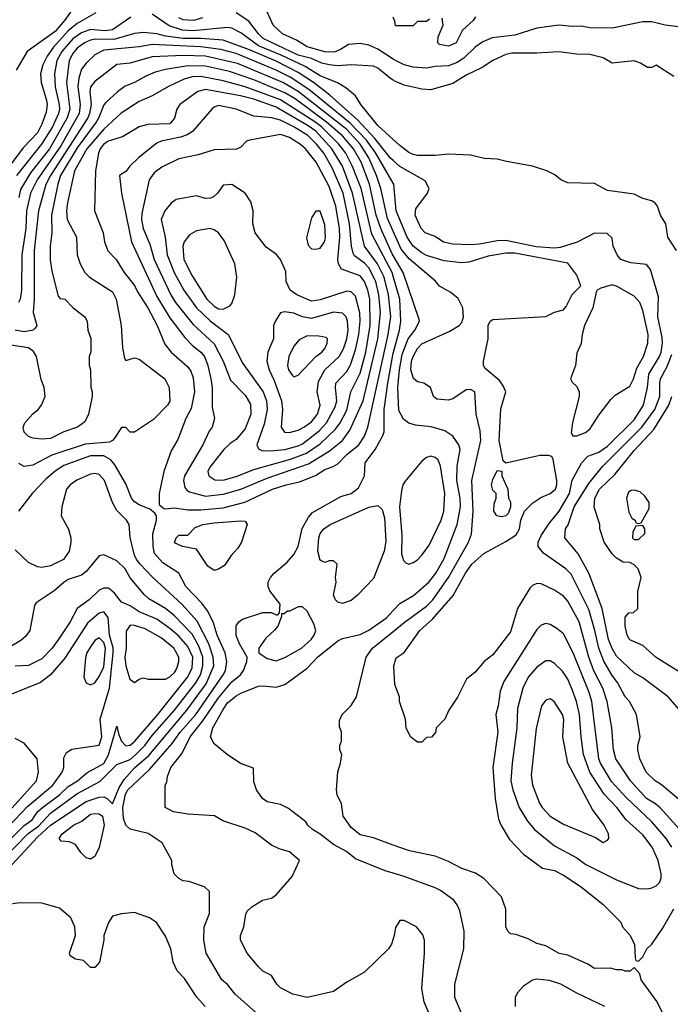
# Model space of a CAD drawing. Header units: inches. Extents: x 1793389 to 1900389, y 320802 to 470796.
# Tile 698 of 752: x 1878310 to 1881254, y 443959 to 448414. Entities that reach past the tile are written whole.
import ezdxf

# ---------------------------------------------------------------- set-up
doc = ezdxf.new("R2010")
doc.units = ezdxf.units.IN
doc.header["$MEASUREMENT"] = 0
doc.layers.add('B8474', color=7, linetype='Continuous')
doc.layers.add('B8484', color=7, linetype='Continuous')

msp = doc.modelspace()

# ---------------------------------------------------------------- linework, layer by layer
at = {"layer": 'B8474', "color": 2}
for points, elevation in [([(1878561.7, 448478.3), (1878513.4, 448410), (1878470, 448360.5), (1878344, 448270), (1878293.7, 448186.3)], 254), ([(1878654.4, 448445.6), (1878570, 448397.4), (1878530, 448364), (1878462.6, 448290), (1878434.6, 448250), (1878414.9, 448210), (1878404.4, 448170), (1878406.4, 448130), (1878432, 448050), (1878434, 448030), (1878430, 447995.3), (1878410, 447941.2), (1878390, 447902), (1878325.1, 447834.9), (1878270, 447760.7)], 258), ([(1878813.5, 448426.5), (1878730, 448368.5), (1878695.6, 448364.4), (1878630, 448369.8), (1878590, 448354.8), (1878550, 448328.4), (1878500.3, 448270), (1878477.8, 448230), (1878467.4, 448170), (1878470.3, 448110), (1878489.1, 448030), (1878490.2, 448010), (1878485.3, 447990), (1878458, 447930), (1878409.4, 447850.6), (1878294.9, 447710)], 262), ([(1880000, 447872.4), (1879930, 447936), (1879854, 448030), (1879829.3, 448069.3), (1879785.6, 448105.6), (1879748.3, 448128.3), (1879670, 448161.1), (1879602.2, 448202.2), (1879493.6, 448253.6), (1879390, 448296.8), (1879310, 448355.1), (1879270, 448375.6), (1879250, 448379.6), (1879095.4, 448364.6), (1879047.3, 448367.3), (1878986.8, 448386.8), (1878910, 448439.5)], 262), ([(1879136.7, 448423.3), (1879098, 448410), (1879050, 448414.3), (1879030, 448423)], 258), ([(1880000, 448140.9), (1879987.9, 448147.9), (1879930, 448195.1), (1879910, 448203.7), (1879810, 448209.5), (1879750, 448205.1), (1879710, 448209.7), (1879677.6, 448217.6), (1879630, 448238.5), (1879570, 448254.5), (1879412, 448330), (1879389.7, 448350), (1879347.3, 448407.3), (1879290, 448445.6)], 258), ([(1880000, 448236), (1879930, 448280.5), (1879890, 448298.4), (1879850, 448307), (1879798.3, 448301.7), (1879761.2, 448278.8), (1879732.8, 448267.3), (1879690, 448268.3), (1879610, 448291.5), (1879561.7, 448321.7), (1879499, 448350), (1879457.2, 448390), (1879429.5, 448449.5)], 254), ([(1880000, 447777.1), (1879988, 447788), (1879917.5, 447877.4), (1879839.6, 447959.5), (1879712.7, 448072.7), (1879639.7, 448130), (1879570, 448176.1), (1879470, 448226.8), (1879350, 448278.4), (1879230, 448321.5), (1879130, 448328.9), (1879050, 448329), (1878970, 448339.8), (1878930, 448351.1), (1878870, 448356.3), (1878830, 448351.5), (1878735.3, 448324.7), (1878653.6, 448326.4), (1878630, 448321.7), (1878603, 448310), (1878570, 448285.6), (1878550, 448262), (1878533.4, 448230), (1878521.5, 448130), (1878536.1, 448010), (1878524.4, 447970), (1878444.4, 447830), (1878359.1, 447720.9), (1878314, 447646), (1878305.5, 447610)], 266), ([(1880000, 447675), (1879922, 447810), (1879879.3, 447870), (1879805.5, 447945.5), (1879618.8, 448098.8), (1879533.9, 448153.9), (1879470, 448185.6), (1879290, 448261.4), (1879219.6, 448279.6), (1879130, 448291.7), (1878910, 448302.3), (1878850, 448291.1), (1878690, 448276.9), (1878650, 448256), (1878610, 448218), (1878589, 448191), (1878577.4, 448150), (1878572.8, 448110), (1878583.2, 448030), (1878578.5, 447990), (1878495.9, 447844.1), (1878389, 447690), (1878359.6, 447630), (1878341.3, 447550), (1878337.3, 447470), (1878320.3, 447350), (1878318.3, 447190), (1878312, 447150), (1878305.3, 447134.7)], 270), ([(1880000, 447457.2), (1879974.5, 447514.5), (1879943.5, 447650), (1879923.9, 447710), (1879890, 447789.6), (1879851.1, 447851.1), (1879790, 447917.6), (1879570, 448089.8), (1879500.7, 448130), (1879295.5, 448215.6), (1879150, 448248.7), (1879050, 448251.9), (1878910, 448246.6), (1878810, 448218.4), (1878750, 448212.3), (1878650, 448135.1), (1878630.6, 448110), (1878627.2, 448090), (1878632.8, 448030), (1878626.5, 447990), (1878617.8, 447970), (1878449.1, 447710), (1878428.5, 447668.5), (1878395.3, 447550), (1878374.9, 447370), (1878375.3, 447150), (1878370.4, 447090), (1878386.8, 447030), (1878380.7, 447019.3), (1878370.4, 447009.6), (1878330, 447001.3), (1878290, 447009.7)], 274), ([(1880000, 447347.9), (1879995.5, 447355.6), (1879943.5, 447470), (1879923.1, 447530), (1879892, 447670), (1879854.2, 447770), (1879820.4, 447830), (1879770, 447888.4), (1879698, 447950), (1879555.8, 448055.8), (1879510, 448083.5), (1879370, 448142), (1879259.6, 448179.6), (1879150, 448203.9), (1879070, 448206), (1878970.3, 448189.7), (1878923.4, 448176.6), (1878880.6, 448159.4), (1878830, 448129.6), (1878787.1, 448112.9), (1878752.1, 448087.9), (1878699.9, 448040.1), (1878690, 448029.2), (1878668.3, 447971.7), (1878655.6, 447950), (1878570, 447834.3), (1878494.9, 447710), (1878482.3, 447670), (1878453.4, 447530), (1878455.8, 447450), (1878448.5, 447390), (1878448.5, 447328.5), (1878455.9, 447275.9), (1878483.6, 447163.6), (1878492.7, 447152.7), (1878514, 447150), (1878552, 447110), (1878604.7, 447070), (1878616, 447050), (1878618, 447010), (1878631.1, 446971.1), (1878631.1, 446911.1), (1878624.7, 446890), (1878624.7, 446850), (1878631, 446830), (1878631.6, 446751.6), (1878638, 446730), (1878638, 446710), (1878622, 446630), (1878605.4, 446594.6), (1878572, 446570), (1878510.4, 446549.6), (1878450, 446519.3), (1878410, 446516), (1878370, 446521.2), (1878350, 446529), (1878330, 446548.7), (1878325.2, 446570), (1878334, 446590), (1878370, 446631), (1878394, 446650), (1878409.4, 446670.6), (1878425.2, 446710), (1878421.2, 446750), (1878406.8, 446786.8), (1878386, 446890), (1878373.1, 446913.1), (1878350, 446929.3), (1878270, 446942)], 278), ([(1880000, 447253.7), (1879995.3, 447270), (1879903.3, 447443.3), (1879854.2, 447650), (1879815.6, 447750), (1879785.1, 447810), (1879753, 447853), (1879675.6, 447930), (1879650, 447949.8), (1879490, 448051.9), (1879330, 448110.9), (1879230, 448138.5), (1879130, 448157.3), (1879090, 448155.4), (1879054.1, 448145.9), (1878985.8, 448114.1), (1878910, 448069.2), (1878850, 448043.7), (1878768.8, 447991.2), (1878690, 447918.7), (1878613.1, 447830), (1878557.6, 447730), (1878526, 447586), (1878521.6, 447550), (1878525.5, 447510), (1878566.8, 447430), (1878570.7, 447350), (1878584, 447310), (1878604, 447270), (1878626, 447250), (1878730, 447182.8), (1878746.4, 447150), (1878768.7, 447030), (1878774.8, 446930), (1878783.5, 446883.5), (1878790, 446872), (1878830, 446884.7), (1878850, 446878), (1878966, 446790), (1878986.8, 446750), (1878990, 446688), (1878978, 446670), (1878915.2, 446604.8), (1878830, 446548), (1878810, 446548.7), (1878790, 446568.7), (1878770, 446568.7), (1878739.5, 446520.5), (1878730.3, 446509.7), (1878716.5, 446503.5), (1878605.8, 446494.2), (1878455.9, 446444.1), (1878370, 446398), (1878330, 446392.7), (1878305.6, 446405.6)], 282), ([(1880000, 444256), (1879992, 444232), (1879978, 444210), (1879870, 444105.2), (1879790, 444059), (1879730, 444017.2), (1879610, 443989.3), (1879545.6, 444005.6), (1879490, 444034), (1879474, 444050), (1879449.1, 444089.1), (1879410, 444108.7), (1879390, 444128.7), (1879339, 444190), (1879309.4, 444249.4), (1879309.2, 444270), (1879324, 444310), (1879332.5, 444367.5), (1879339.3, 444380.7), (1879360.2, 444399.8), (1879408, 444430), (1879450, 444438.8), (1879470, 444454.8), (1879542, 444538), (1879575.3, 444610), (1879530, 444649), (1879483.2, 444663.2), (1879450, 444679), (1879374.8, 444734.8), (1879330, 444756), (1879229.6, 444789.6), (1879191.7, 444811.7), (1879070, 444819.3), (1879006, 444830), (1878968, 444850), (1878968, 444950), (1878976.4, 444963.6), (1878978, 444990), (1878993.2, 445030), (1879044.9, 445095.1), (1879081.6, 445170), (1879138.5, 445241.5), (1879210, 445345.3), (1879270, 445418.4), (1879309.4, 445450), (1879322, 445470), (1879337.2, 445510), (1879339, 445530), (1879305.2, 445590), (1879290, 445628), (1879290, 445672), (1879302, 445690), (1879318.6, 445701.4), (1879410, 445731.3), (1879450, 445732), (1879470, 445722), (1879478, 445722), (1879486, 445730), (1879488, 445770), (1879442, 445830), (1879434, 445850), (1879434, 445870), (1879445.2, 445890), (1879461.2, 445910), (1879520.1, 445959.9), (1879550, 445994.8), (1879570, 446031.3), (1879587.8, 446112.2), (1879615.9, 446164.1), (1879635.1, 446184.9), (1879762.5, 446257.5), (1879810, 446270.7), (1879843.3, 446296.7), (1879869.4, 446350), (1879872.3, 446410), (1879917.6, 446470), (1879952, 446530), (1879958.4, 446550), (1879959.7, 446650), (1879975, 446770), (1880000, 446905.6)], 282), ([(1879430, 443877.2), (1879285.4, 444005.4), (1879250, 444049), (1879224, 444070), (1879153.2, 444190), (1879142.7, 444250), (1879144, 444310), (1879169, 444370), (1879168, 444470), (1879146, 444490), (1879074.6, 444514.6), (1879050, 444518), (1879030, 444528), (1879009.3, 444549.3), (1878998, 444590), (1878998, 444610), (1878954, 444690), (1878891.9, 444731.9), (1878810, 444752.3), (1878790, 444769.3), (1878779.8, 444799.8), (1878776.8, 444850), (1878788, 444910), (1878799.1, 444930), (1878898, 445022), (1879000.3, 445139.7), (1879035.4, 445190), (1879107.1, 445270), (1879231.1, 445450), (1879241.1, 445470), (1879247.1, 445510), (1879239.7, 445550), (1879203.5, 445630), (1879185.6, 445690), (1879159.7, 445739.7), (1879134, 445774), (1879062, 445850), (1879029.6, 445909.6), (1878957.1, 445957.1), (1878919.7, 445999.7), (1878913.6, 446030), (1878911.8, 446088.2), (1878929.2, 446150), (1878929, 446169), (1878922, 446182), (1878899.3, 446199.3), (1878850, 446219.3), (1878830, 446233.2), (1878816, 446250), (1878790, 446314), (1878740.8, 446400.8), (1878722.8, 446422.8), (1878690, 446440.5), (1878630, 446440.5), (1878510, 446397.6), (1878470, 446372), (1878430, 446337), (1878366.8, 446270), (1878304.7, 446190)], 286), ([(1878256.9, 444570), (1878390, 444714.9), (1878450, 444770.3), (1878610, 444877.4), (1878670, 444897.1), (1878690, 444898), (1878706, 444890), (1878730, 444866), (1878760, 444940), (1878782.9, 444977.1), (1878830, 445028.7), (1878894.8, 445085.2), (1879066.9, 445290), (1879153.5, 445410), (1879188.4, 445490), (1879185.7, 445530), (1879166, 445590), (1879113, 445693), (1879042.9, 445770), (1878912.3, 445890), (1878854.5, 445950), (1878840.7, 445970), (1878829.6, 445990), (1878809.3, 446070.7), (1878805.2, 446130), (1878792.7, 446150), (1878750, 446193.2), (1878729.8, 446229.8), (1878693.6, 446330), (1878670, 446356), (1878650, 446360.9), (1878630, 446358), (1878568.6, 446331.4), (1878538.8, 446310), (1878522, 446290), (1878500.7, 446210), (1878497.3, 446170), (1878530.9, 446109.1), (1878540.7, 446070), (1878540.7, 446050), (1878534, 446010), (1878508.5, 445971.5), (1878450, 445943.6), (1878410, 445936.2), (1878390, 445938.4), (1878350, 445958.4), (1878290, 446016.2)], 290), ([(1878230, 444611.8), (1878348.5, 444731.5), (1878394.8, 444765.2), (1878450, 444823.6), (1878568.9, 444911.1), (1878673.1, 444966.9), (1878750, 445044), (1878810, 445067.6), (1878835.8, 445090), (1878875.8, 445130), (1878910, 445175.3), (1879011.1, 445290), (1879106.6, 445413.4), (1879127.4, 445450), (1879138.7, 445490), (1879138.2, 445530), (1879120.2, 445580.2), (1879090, 445634), (1879010, 445717.6), (1878970, 445749.6), (1878894.3, 445794.3), (1878872.9, 445812.9), (1878810, 445889.3), (1878787, 445930), (1878750, 445966), (1878690, 445992.7), (1878670, 445989.2), (1878610, 445917.2), (1878590, 445901.2), (1878530, 445881.2), (1878511.3, 445870), (1878466, 445830), (1878383.8, 445776.2), (1878376.8, 445763.2), (1878355.5, 445650), (1878336.9, 445623.1), (1878315.3, 445604.8), (1878210, 445542.9)], 294), ([(1878152.6, 444590), (1878330, 444768.9), (1878366.3, 444793.7), (1878391.3, 444830), (1878413, 444850), (1878490, 444907.4), (1878530, 444944.2), (1878572, 444970), (1878613.6, 445006.4), (1878691.2, 445048.8), (1878711.3, 445088.7), (1878750, 445218), (1878758.6, 445178.6), (1878770.4, 445150), (1878790, 445128.5), (1878810, 445132.2), (1878831.3, 445150), (1878934.3, 445270), (1879070, 445440.4), (1879090, 445481), (1879093.5, 445530), (1879070, 445578.4), (1879030, 445625.1), (1878990, 445659.7), (1878930, 445701.3), (1878850, 445735.6), (1878810, 445762), (1878770, 445779), (1878739.1, 445819.1), (1878718, 445838), (1878710, 445842.7), (1878690, 445842.7), (1878670, 445832.7), (1878624, 445790), (1878570.3, 445749.7), (1878538, 445690), (1878490, 445617.2), (1878456.3, 445570), (1878410, 445522), (1878350, 445492.7), (1878290, 445489.2)], 298), ([(1878139.8, 444640.2), (1878345.8, 444854.2), (1878459.6, 444950), (1878502.7, 445010), (1878509.3, 445030), (1878510, 445074), (1878522, 445098), (1878546.6, 445113.4), (1878670, 445132), (1878680.9, 445170), (1878673.6, 445250), (1878715.8, 445390), (1878732.7, 445550), (1878732.4, 445572.4), (1878715.8, 445630), (1878710, 445708.7), (1878690, 445734.5), (1878670, 445729.5), (1878616.7, 445683.3), (1878514, 445526), (1878450, 445449.3), (1878404.7, 445415.3), (1878270, 445360.9)], 302), ([(1880000, 444552.6), (1879963.3, 444563.3), (1879830, 444618), (1879789, 444650), (1879730, 444682.7), (1879670, 444729.2), (1879635.3, 444750), (1879614, 444770), (1879605.2, 444785.2), (1879525.6, 444845.6), (1879490, 444864), (1879430, 444875.3), (1879408, 444890), (1879382, 444930), (1879370, 444966), (1879368, 445028), (1879309.1, 445049.1), (1879249.1, 445089.1), (1879190, 445138), (1879174, 445170), (1879183.6, 445210), (1879230, 445293), (1879250, 445323), (1879290, 445355.5), (1879310, 445367.7), (1879390, 445398.8), (1879410, 445400.7), (1879470, 445394), (1879510, 445406), (1879610, 445480.7), (1879658, 445530), (1879750, 445604), (1879770, 445614), (1879850, 445633), (1879890, 445652.7), (1879970, 445708), (1880000, 445740.7)], 278), ([(1880000, 444679.7), (1879910, 444712.7), (1879850, 444726.6), (1879810, 444759), (1879774, 444810), (1879765.6, 444865.6), (1879746.3, 444906.3), (1879744, 444930), (1879749.1, 445010.9), (1879762, 445050), (1879768, 445090), (1879758, 445110), (1879758, 445130), (1879766, 445150), (1879766, 445190), (1879756.4, 445216.4), (1879756.4, 445243.6), (1879768.7, 445270), (1879810, 445311.3), (1879834, 445350), (1879877.2, 445530), (1879906, 445570), (1880000, 445646)], 274), ([(1878190, 444754), (1878386, 444970), (1878394.5, 445010), (1878389, 445070), (1878330, 445141.2), (1878290, 445161.2)], 306), ([(1879149.2, 443950), (1879112.1, 443992.1), (1879055.5, 444075.5), (1879022, 444110), (1879004, 444150), (1878993.2, 444210), (1878970, 444268), (1878929.1, 444329.1), (1878898, 444350), (1878830, 444374), (1878770, 444368.7), (1878730, 444358), (1878711.1, 444328.9), (1878691.3, 444270), (1878691, 444250), (1878671, 444150), (1878650, 444126), (1878630, 444126), (1878598, 444158), (1878563.1, 444163.1), (1878538, 444178), (1878535.3, 444190), (1878562.7, 444270), (1878559.3, 444310), (1878541.2, 444350), (1878490, 444394), (1878410, 444417.2), (1878310, 444418), (1878249.3, 444409.3)], 290)]:
    msp.add_lwpolyline(points, dxfattribs=dict(at, elevation=elevation))
for points, elevation in [([(1879150, 448098), (1879116, 448090), (1879034.8, 448030), (1879020.5, 448010), (1879010, 447968.7), (1878990, 447943.7), (1878890, 447940.7), (1878850.4, 447929.6), (1878775.8, 447884.2), (1878710, 447864.2), (1878688.5, 447850), (1878674, 447830), (1878666.7, 447810), (1878653, 447730), (1878647.7, 447550), (1878687.7, 447450), (1878693.4, 447410), (1878708.3, 447368.3), (1878746, 447330), (1878782.8, 447270), (1878830, 447211), (1878842.4, 447182.4), (1878890.4, 447110), (1878932.7, 447030), (1878966.2, 446946.2), (1878994.8, 446910), (1879070, 446844), (1879083.9, 446823.9), (1879094.4, 446794.4), (1879100.4, 446730), (1879085.1, 446654.9), (1879061.6, 446610), (1879025.2, 446514.8), (1878995.9, 446464.1), (1878962, 446370), (1878940.7, 446270), (1878941, 446221), (1878962, 446202), (1878970, 446201), (1879010, 446204.9), (1879070, 446196.4), (1879130, 446196.5), (1879230, 446205.7), (1879328.5, 446231.5), (1879454, 446290), (1879515.3, 446310), (1879576.6, 446323.4), (1879648.2, 446351.8), (1879690, 446379.3), (1879727.9, 446392.1), (1879750, 446404.9), (1879790, 446447.7), (1879843.7, 446490), (1879869.7, 446530.3), (1879885.6, 446570), (1879977.6, 446990), (1879988.5, 447071.5), (1879979.2, 447170), (1879958.7, 447250), (1879929.1, 447309.1), (1879869.7, 447390), (1879816.1, 447630), (1879770, 447752), (1879722.2, 447830), (1879649.7, 447910), (1879614.7, 447934.7), (1879470, 448018.2), (1879370, 448054.2), (1879309, 448070)], 286), ([(1879210, 448026), (1879190, 448019.3), (1879178.8, 448010), (1879091.8, 447908.2), (1879067, 447893), (1879037.2, 447882.8), (1878950, 447864.5), (1878930, 447856), (1878848.7, 447791.3), (1878807.9, 447752.1), (1878790, 447728), (1878762, 447710), (1878771, 447630), (1878815.8, 447410), (1878930, 447162), (1878990, 447064.9), (1879056.5, 446976.5), (1879090, 446942), (1879130, 446910.5), (1879146, 446890), (1879161.6, 446850), (1879174.9, 446790), (1879180.4, 446750), (1879181.4, 446661.4), (1879191.3, 446610), (1879181, 446570), (1879167.9, 446552.1), (1879139.1, 446490), (1879055.5, 446350), (1879050.5, 446330), (1879057.1, 446297.1), (1879065.7, 446285.7), (1879078.7, 446278.7), (1879150, 446258), (1879230, 446267.4), (1879309.8, 446290.2), (1879430, 446340.3), (1879615.9, 446404.1), (1879710, 446462.6), (1879769.8, 446510.2), (1879803.5, 446556.5), (1879864, 446690), (1879929.8, 446970.2), (1879942.7, 447090), (1879935, 447170), (1879921.5, 447230), (1879890, 447291.5), (1879870, 447313), (1879825.5, 447345.5), (1879818.5, 447358.5), (1879811.1, 447390), (1879802, 447490), (1879773.1, 447630), (1879723.6, 447743.6), (1879685.4, 447810), (1879653.7, 447850), (1879613, 447890), (1879550, 447929.8), (1879490, 447959.1), (1879450.4, 447969.6), (1879370, 447978), (1879290, 448009.4)], 290), ([(1879490, 447895.1), (1879350.7, 447869.3), (1879336, 447864), (1879310, 447838), (1879291, 447829), (1879190, 447826), (1879117.5, 447802.5), (1879030, 447784.5), (1878952.5, 447747.5), (1878918, 447722), (1878895.5, 447690), (1878862.9, 447537.1), (1878861.1, 447510), (1878868.9, 447468.9), (1878898.6, 447398.6), (1878918, 447330), (1878993.7, 447170), (1879014.8, 447134.8), (1879094.8, 447034.8), (1879190, 446947.7), (1879230.4, 446870), (1879263.9, 446783.9), (1879330, 446714.8), (1879354.2, 446674.2), (1879356.4, 446630), (1879330, 446562.7), (1879290, 446514.5), (1879262.9, 446497.1), (1879233.4, 446470), (1879170.7, 446390), (1879160.7, 446370), (1879166, 446350), (1879193, 446333), (1879230, 446330.4), (1879290, 446347), (1879370, 446379.5), (1879534.7, 446425.3), (1879607.1, 446452.9), (1879670, 446495.3), (1879738.6, 446561.4), (1879759.7, 446590), (1879790, 446647.3), (1879807.8, 446730), (1879850, 446814.8), (1879875.3, 446910), (1879895.3, 447030), (1879894.5, 447150), (1879885.7, 447190), (1879870, 447229.4), (1879850, 447255.6), (1879765.4, 447285.4), (1879752, 447310), (1879749.6, 447330), (1879758.5, 447430), (1879757.2, 447470), (1879741, 447570), (1879710, 447659.3), (1879651.3, 447770), (1879602.9, 447830), (1879580.9, 447850), (1879530, 447881.6)], 294), ([(1879270, 447668), (1879230, 447666), (1879204.7, 447630), (1879187.1, 447612.9), (1879173.2, 447606.8), (1879150, 447606), (1879110, 447617.2), (1879018.5, 447601.5), (1878995.2, 447584.8), (1878966, 447550), (1878950.8, 447510), (1878968.4, 447430), (1878977, 447350), (1879008.7, 447270), (1879052.2, 447190), (1879110.2, 447110.2), (1879171.3, 447051.3), (1879253.4, 446990), (1879319, 446859), (1879412.2, 446730), (1879427, 446690), (1879430.3, 446650), (1879416, 446584), (1879382.8, 446490), (1879390, 446472), (1879405.5, 446465.5), (1879443.1, 446463.1), (1879510, 446468.9), (1879570, 446485.5), (1879590, 446495.6), (1879665.4, 446554.6), (1879698.3, 446590), (1879737.3, 446662.7), (1879744.4, 446690), (1879738.4, 446750), (1879740.9, 446770), (1879790, 446822), (1879807.3, 446852.7), (1879830, 446921), (1879843.9, 446990), (1879849.7, 447049.7), (1879848.4, 447088.5), (1879830, 447164), (1879810, 447182.7), (1879790, 447186.6), (1879670, 447147), (1879630, 447140.9), (1879564, 447170), (1879533.2, 447190), (1879516, 447230), (1879514.8, 447274.8), (1879489.3, 447330), (1879471.5, 447351.5), (1879425.4, 447385.4), (1879376, 447450), (1879365.2, 447490), (1879366, 447550), (1879356, 447590), (1879330, 447629)], 298), ([(1879670, 447548), (1879650, 447548), (1879630, 447518), (1879608.1, 447428.1), (1879614.8, 447394.8), (1879630, 447378), (1879650, 447376), (1879670, 447381), (1879689.2, 447410), (1879693.4, 447426.6), (1879690, 447486)], 298), ([(1879170, 447469.2), (1879110, 447459.3), (1879078.8, 447441.2), (1879053.4, 447410), (1879048.2, 447390), (1879053, 447330), (1879090, 447254.8), (1879157.1, 447150), (1879190, 447118), (1879210, 447106), (1879230, 447104), (1879260.9, 447119.1), (1879269.5, 447130.5), (1879283.7, 447170), (1879292, 447250), (1879282.9, 447310), (1879234.9, 447414.9), (1879209.5, 447449.5), (1879190, 447464)], 302), ([(1879507.9, 447092.1), (1879490, 447088.7), (1879467.5, 447052.5), (1879458.8, 447030), (1879458, 446970), (1879433, 446910), (1879427.7, 446870), (1879438, 446830), (1879462, 446782), (1879494.4, 446690), (1879498.7, 446650), (1879493.4, 446570), (1879508.3, 446548.3), (1879530, 446546), (1879570, 446557.1), (1879595.1, 446570), (1879630, 446595.5), (1879657.6, 446630), (1879669.6, 446670), (1879655.6, 446730), (1879662.3, 446777.7), (1879689.8, 446830.2), (1879755.1, 446890), (1879775.2, 446924.8), (1879789.7, 446970), (1879795.8, 447010), (1879793.3, 447050), (1879786.6, 447070), (1879770, 447086.6), (1879730, 447091.6), (1879630, 447063), (1879590, 447069.6), (1879550, 447087)], 302), ([(1879610, 446983.7), (1879574.6, 446965.4), (1879550, 446937.2), (1879527.7, 446890), (1879522, 446850), (1879525.5, 446830), (1879544.1, 446804.1), (1879550, 446798.8), (1879570, 446806), (1879649.7, 446890.3), (1879677.2, 446910), (1879690, 446926), (1879701.2, 446950), (1879702, 446970), (1879696, 446976), (1879662.7, 446982.7)], 306), ([(1879770, 445773.2), (1879750, 445779), (1879739, 445790), (1879729.4, 445810), (1879741.2, 445870), (1879739, 445890), (1879746, 445950), (1879730, 445966), (1879710, 445966), (1879690, 445958), (1879669.1, 445969.1), (1879659, 446010), (1879663.7, 446070), (1879669.5, 446090), (1879686, 446110), (1879714, 446130), (1879890, 446208), (1879930, 446216), (1879950, 446198), (1879960.9, 446160.9), (1879966.9, 446053.1), (1879959.5, 446010), (1879910, 445885.2), (1879838.8, 445810), (1879810, 445786.6)], 278), ([(1879190, 445922), (1879161.5, 445941.5), (1879110, 446019), (1879046, 446030), (1879010, 446048), (1879018, 446070), (1879030, 446082), (1879070, 446082), (1879103.7, 446116.3), (1879138, 446130), (1879190, 446138.4), (1879310, 446147.3), (1879330, 446144.7), (1879338.8, 446130), (1879313.4, 446050), (1879297.3, 446022.7), (1879267.3, 445990), (1879235.9, 445944.1), (1879210, 445928.7)], 282), ([(1879590, 445758), (1879570, 445758), (1879530, 445738), (1879522, 445738), (1879506, 445726), (1879494, 445726), (1879494, 445714), (1879478, 445670), (1879462, 445650), (1879423.5, 445616.5), (1879391.3, 445570), (1879392, 445550), (1879430, 445524), (1879470, 445513.4), (1879510, 445528), (1879585.2, 445570), (1879629.3, 445610), (1879642.7, 445630), (1879649.3, 445650), (1879641.5, 445681.5), (1879610, 445738)], 282), ([(1878810, 445674), (1878791.7, 445648.3), (1878792.2, 445570), (1878786, 445530), (1878790.2, 445490.2), (1878808, 445430), (1878830, 445416), (1878850, 445430.8), (1878870, 445436), (1878891.1, 445431.1), (1878970, 445430.6), (1878990, 445440.5), (1879010, 445460.7), (1879020.8, 445479.2), (1879029.6, 445510), (1879029.6, 445530), (1879007.3, 445570), (1878950, 445617.6), (1878878.2, 445658.2), (1878830, 445673)], 302), ([(1878670, 445618), (1878650, 445605.2), (1878630, 445577.2), (1878613.4, 445550), (1878607.1, 445527.1), (1878599.6, 445439.6), (1878610, 445414), (1878630, 445404.7), (1878650, 445414), (1878670, 445442), (1878690, 445486), (1878697.8, 445570), (1878690, 445597)], 306), ([(1878630, 444615.3), (1878610, 444622), (1878586.3, 444646.3), (1878562, 444682), (1878534.6, 444694.6), (1878498, 444698), (1878488, 444710), (1878502, 444730), (1878553.2, 444770), (1878591.5, 444788.5), (1878630, 444819.3), (1878650, 444823), (1878670, 444821.6), (1878684.9, 444810), (1878692.9, 444770), (1878670, 444668.7), (1878650, 444628.7)], 286)]:
    msp.add_lwpolyline(points, close=True, dxfattribs=dict(at, elevation=elevation))
at = {"layer": 'B8484', "color": 2}
for points, elevation in [([(1880163.6, 448416.4), (1880150, 448406), (1880110, 448406), (1880090, 448386), (1880010, 448386), (1880007.3, 448407.3), (1880000, 448425.1)], 250), ([(1880372, 448428), (1880362, 448410), (1880313.7, 448366.3), (1880284.7, 448310), (1880250, 448294), (1880210, 448302), (1880202, 448310), (1880203.1, 448336.9), (1880226, 448390), (1880222, 448422)], 250), ([(1881290, 448382.7), (1881230, 448389.4), (1881170, 448405.2), (1881130, 448405.2), (1880990, 448376), (1880890, 448377), (1880850, 448384.5), (1880810, 448382.9), (1880749.5, 448389.5), (1880650, 448376.2), (1880550, 448345.1), (1880447, 448333), (1880405.5, 448314.5), (1880370, 448289.5), (1880319.7, 448240.3), (1880290, 448220.5), (1880250, 448205.1), (1880190, 448202.4), (1880150, 448195.1), (1880090, 448198.9), (1880050, 448209.7), (1880009.8, 448229.8), (1880000, 448236)], 254), ([(1881270, 448158), (1881190, 448208), (1881170, 448198), (1881150, 448198), (1881118, 448218), (1881090, 448228.7), (1880990, 448218), (1880950, 448242), (1880890, 448257.2), (1880830, 448259), (1880749.3, 448269.3), (1880650, 448262.7), (1880536.8, 448263.2), (1880510, 448257.2), (1880450, 448229.2), (1880402, 448198), (1880330, 448162.7), (1880270, 448126), (1880170, 448097.2), (1880130, 448099.3), (1880050, 448118), (1880010, 448135.1), (1880000, 448140.9)], 258), ([(1881281.2, 447370), (1881242.7, 447430), (1881232.7, 447490), (1881209, 447530), (1881195.3, 447570), (1881184.7, 447584.7), (1881170, 447595.3), (1881130, 447605.2), (1881090, 447625.2), (1880970, 447640.9), (1880910, 447673.2), (1880790, 447676.2), (1880759, 447690), (1880731.7, 447711.7), (1880695.3, 447730), (1880630, 447752.3), (1880512.1, 447772.1), (1880470, 447783.7), (1880413.2, 447786.8), (1880350, 447800.7), (1880250, 447806.6), (1880190, 447799.3), (1880110, 447799.3), (1880090, 447803.7), (1880070, 447813.2), (1880030, 447845.2), (1880000, 447872.4)], 262), ([(1881289.6, 444889.6), (1881213, 444953), (1881185.2, 444970), (1881143.7, 445010), (1881116, 445070), (1881106, 445110), (1881106, 445130), (1881117.2, 445170), (1881101.2, 445270), (1881069.5, 445329.5), (1881049.4, 445350), (1881014.7, 445414.8), (1880990, 445446.6), (1880952.1, 445512.1), (1880929.7, 445570), (1880912.6, 445650), (1880884.9, 445744.9), (1880805.1, 445905.1), (1880781.2, 445930), (1880680.1, 446000.1), (1880656, 446030), (1880656, 446050), (1880670, 446081), (1880705.1, 446134.9), (1880750, 446190.7), (1880797.4, 446270), (1880810, 446331.3), (1880851.5, 446408.5), (1880881, 446439), (1880930, 446457.6), (1880970, 446484.9), (1881090, 446603.8), (1881133, 446670), (1881149.7, 446750), (1881155.8, 446810), (1881204, 446890), (1881212.4, 446910), (1881217.7, 446950), (1881216.3, 446976.3), (1881196.9, 447070), (1881200.1, 447160.1), (1881164.5, 447284.5), (1881146, 447306), (1881074.8, 447314.8), (1881029.2, 447330), (1881013.2, 447350), (1880995.3, 447390), (1880990, 447426), (1880967.3, 447447.3), (1880910, 447448.7), (1880831.8, 447408.2), (1880755.8, 447384.2), (1880730, 447381), (1880646.5, 447386.5), (1880510, 447415.4), (1880470, 447414.3), (1880390, 447399.1), (1880350, 447396.3), (1880270, 447398.4), (1880227.5, 447407.5), (1880190, 447433.2), (1880144, 447450), (1880126, 447470), (1880099, 447530), (1880102, 447558), (1880155.3, 447630), (1880162, 447650), (1880144.7, 447684.7), (1880029.8, 447749.8), (1880000, 447777.1)], 266), ([(1881322, 444722), (1881208.3, 444848.3), (1881186.9, 444866.9), (1881146.6, 444890), (1881074, 444970), (1881007.3, 445070), (1880996.2, 445110), (1880989.6, 445210), (1880967.8, 445330), (1880948, 445390), (1880907.7, 445467.7), (1880885.4, 445530), (1880841.3, 445690), (1880790, 445782.7), (1880770, 445806), (1880730, 445833.2), (1880670, 445861.2), (1880650, 445864), (1880630, 445854), (1880618.5, 445841.5), (1880562, 445750), (1880530, 445644), (1880450, 445541.2), (1880411, 445510), (1880370, 445462), (1880331.3, 445430), (1880290.7, 445349.3), (1880252, 445290), (1880234, 445250), (1880194, 445210), (1880191.6, 445188.4), (1880172.7, 445167.3), (1880150, 445166), (1880130, 445146), (1880110, 445146), (1880078, 445170), (1880058, 445210), (1880055.3, 445250), (1880028.7, 445330), (1880028.7, 445350), (1880006.6, 445406.6), (1880002.7, 445490), (1880012.9, 445527.1), (1880050, 445551.3), (1880120.9, 445650), (1880178, 445702), (1880271, 445809), (1880326.3, 445910), (1880356.2, 445950), (1880410, 445999.3), (1880510, 446053.4), (1880556.1, 446083.9), (1880572, 446110), (1880577.2, 446150), (1880594, 446190), (1880632.1, 446227.9), (1880667.6, 446252.4), (1880710, 446270.7), (1880734.5, 446290), (1880740.7, 446310), (1880739.6, 446330), (1880724, 446424), (1880718, 446438), (1880703.1, 446443.1), (1880663.1, 446443.1), (1880510, 446408), (1880498, 446418), (1880479.6, 446510), (1880486.3, 446653.7), (1880508.7, 446730), (1880498, 446758), (1880481.2, 446781.2), (1880416.5, 446836.5), (1880409, 446850), (1880409, 446870), (1880429.2, 446970), (1880429.2, 447030), (1880438, 447050), (1880450, 447058), (1880690, 447071), (1880730, 447091.3), (1880770, 447102), (1880783.1, 447116.9), (1880809.5, 447170.5), (1880848.7, 447210), (1880830, 447258), (1880790, 447313.2), (1880550, 447357.7), (1880510, 447358), (1880430, 447344.5), (1880342.4, 447317.6), (1880310, 447314.5), (1880230, 447323.6), (1880150, 447347.8), (1880130, 447359.6), (1880089.6, 447390), (1880062.6, 447430), (1880014, 447550), (1880002.9, 447670), (1880000, 447675)], 270), ([(1880000, 445646), (1880050, 445686.4), (1880150, 445760.4), (1880178.7, 445790), (1880250, 445890.6), (1880340.7, 446050), (1880353.8, 446086.2), (1880361.1, 446190), (1880355.1, 446330), (1880395.6, 446510), (1880393.4, 446553.4), (1880375.1, 446630), (1880368.7, 446730), (1880350, 446741.2), (1880330, 446739), (1880270, 446699.3), (1880250, 446693.2), (1880198, 446698), (1880182, 446710), (1880168.7, 446750), (1880138, 446770), (1880110, 446776), (1880091.6, 446791.6), (1880079.7, 446830), (1880082.6, 446870), (1880089.8, 446890.2), (1880110, 446927.3), (1880130, 446948), (1880255.6, 447004.4), (1880299, 447030), (1880310, 447044.7), (1880318, 447070), (1880314.5, 447110), (1880293.3, 447153.3), (1880260.1, 447180.1), (1880210, 447209.2), (1880191.5, 447231.5), (1880072.8, 447332.8), (1880036.2, 447376.2), (1880000, 447457.2)], 274), ([(1880000, 445740.7), (1880030, 445773.4), (1880091.3, 445808.7), (1880160.9, 445870), (1880193.3, 445910), (1880230, 445976), (1880289.7, 446130.3), (1880304.7, 446210), (1880303, 446250), (1880288, 446330), (1880290, 446394), (1880302.7, 446470), (1880297.2, 446490), (1880269.5, 446529.5), (1880233.8, 446553.8), (1880171.5, 446571.5), (1880100.1, 446580.1), (1880070, 446589.3), (1880046.3, 446606.3), (1880025.7, 446645.7), (1880021.1, 446750), (1880027.7, 446830), (1880040.3, 446899.7), (1880066.9, 446970), (1880098, 447010), (1880119, 447050), (1880118, 447058), (1880045.4, 447270), (1880000, 447347.9)], 278), ([(1880000, 446905.6), (1880000.8, 446910), (1880028.5, 447010), (1880035.1, 447050), (1880029.8, 447150), (1880000, 447253.7)], 282), ([(1881313.2, 445270), (1881244, 445350), (1881130, 445436), (1881090, 445459.3), (1881010, 445535.1), (1880990, 445569.3), (1880974, 445610), (1880945.4, 445750), (1880885.6, 445910), (1880836.9, 445996.9), (1880776, 446070), (1880779.5, 446110), (1880791.2, 446128.8), (1880818.3, 446210), (1880884.6, 446315.4), (1880947, 446393), (1881125.1, 446570), (1881183.1, 446650), (1881206.9, 446710), (1881205.7, 446770), (1881209.7, 446790), (1881238.6, 446841.4), (1881261, 446899)], 262), ([(1881330, 445441.2), (1881190, 445529), (1881130, 445582), (1881070, 445608), (1881058, 445630), (1881049, 445670), (1881048.7, 445711.3), (1881066, 445730), (1881087.3, 445732.7), (1881106, 445750), (1881107.3, 445827.3), (1881122, 445890), (1881108, 445930), (1881090, 445948), (1881070, 445958), (1881040.4, 445960.4), (1881010, 445978), (1880990, 445998), (1880954, 446050), (1880935.3, 446110), (1880935.3, 446130), (1880909.3, 446209.3), (1880912.3, 446250), (1880932.7, 446290), (1881003.3, 446356.7), (1881090, 446465.5), (1881179.3, 446560.7), (1881247.1, 446670), (1881260.5, 446710)], 258), ([(1881260.7, 444670), (1881234.5, 444710), (1881170, 444784.5), (1881054.6, 444894.6), (1880987.8, 444967.8), (1880938, 445050), (1880929.6, 445070.4), (1880898.7, 445330), (1880886, 445370), (1880814, 445550), (1880770, 445635.3), (1880740.2, 445660.2), (1880710, 445677.2), (1880690, 445682), (1880670, 445675.3), (1880650, 445655.3), (1880500.7, 445419.3), (1880484.1, 445375.9), (1880475.5, 445310), (1880464.9, 445270), (1880473, 445190), (1880450.4, 445030), (1880460.5, 444890), (1880476.8, 444796.8), (1880487.9, 444767.9), (1880525.5, 444705.5), (1880590, 444638), (1880674.8, 444574.8), (1880730, 444564), (1880770, 444544), (1880851, 444490), (1880950, 444411), (1881030, 444331.3), (1881038, 444310), (1881072, 444270), (1881092, 444230), (1881094, 444170), (1881098, 444158), (1881110, 444154), (1881130, 444174), (1881148, 444210), (1881170, 444232), (1881218, 444302), (1881270, 444391.3)], 274), ([(1881233.2, 443890), (1881194, 443970), (1881122, 444070), (1881116.4, 444096.4), (1881090, 444126), (1881071.3, 444108.7), (1881050, 444108.7), (1881035.3, 444115.3), (1881010, 444115.3), (1880983.1, 444123.1), (1880910, 444121.2), (1880880.2, 444140.2), (1880790, 444181.2), (1880750, 444189.2), (1880690, 444224), (1880650, 444234), (1880610, 444255.3), (1880554.6, 444274.6), (1880530, 444278), (1880518, 444290), (1880508.7, 444310), (1880508.7, 444390), (1880490, 444446), (1880410, 444528.7), (1880372.9, 444552.9), (1880310, 444574), (1880250, 444605.2), (1880190, 444629.2), (1880072.9, 444652.9), (1880000, 444679.7)], 274), ([(1880310, 443915.3), (1880279, 443990), (1880279, 444050), (1880319.3, 444210), (1880321.2, 444290), (1880302, 444382), (1880289.2, 444410), (1880274, 444430), (1880213.8, 444473.8), (1880190, 444486), (1880050, 444538), (1880000, 444552.6)], 278), ([(1880000, 443608.9), (1880110, 443566.8), (1880130, 443562.8), (1880170, 443566.8), (1880200.2, 443579.8), (1880223.2, 443596.8), (1880269, 443650), (1880277.2, 443670), (1880278, 443730), (1880269.4, 443770), (1880222.7, 443850), (1880156, 443930), (1880139.3, 443970), (1880129.3, 444030), (1880142, 444190), (1880142, 444250), (1880133.6, 444273.6), (1880106, 444310), (1880050, 444338), (1880030, 444338), (1880010, 444306), (1880004.7, 444270), (1880000, 444256)], 282), ([(1880958, 443950), (1880830, 444009.3), (1880758, 444050), (1880706.3, 444066.3), (1880650, 444073.2), (1880630, 444068.7), (1880590, 444042), (1880561, 444010), (1880551.3, 443990), (1880551, 443950)], 278)]:
    msp.add_lwpolyline(points, dxfattribs=dict(at, elevation=elevation))
for points, elevation in [([(1880990, 447214), (1880939.8, 447200.2), (1880922, 447190), (1880918, 447182), (1880902.8, 447110), (1880866, 447030), (1880854.8, 446990), (1880850.5, 446949.5), (1880830, 446906), (1880824.7, 446850), (1880802, 446790), (1880810, 446774), (1880830, 446754), (1880841, 446730), (1880841, 446710), (1880811.6, 446591.6), (1880805.4, 446545.4), (1880812, 446532), (1880830, 446531.3), (1880870, 446546), (1880890, 446562), (1880930, 446624.7), (1880984.1, 446695.9), (1881004.5, 446715.5), (1881070, 446756), (1881087, 446790), (1881101.7, 446838.3), (1881132, 446890), (1881152, 446950), (1881153.3, 446990), (1881130, 447098), (1881115.3, 447135.3), (1881090, 447164), (1881010, 447209)], 270), ([(1880170, 446439), (1880150, 446434), (1880130, 446417.2), (1880053.5, 446326.5), (1880043, 446310), (1880036.7, 446283.3), (1880028.5, 446210), (1880039, 446081), (1880037.3, 445997.3), (1880046.8, 445966.8), (1880056.9, 445956.9), (1880070, 445951.3), (1880090, 445958.8), (1880110, 445971), (1880130, 445991), (1880162.7, 446037.3), (1880217.6, 446150), (1880229.6, 446190), (1880232.8, 446270), (1880213.8, 446393.8), (1880202.7, 446422.7), (1880190, 446434)], 282), ([(1880490, 446165.2), (1880469.3, 446169.3), (1880455.3, 446190), (1880456.4, 446223.6), (1880466, 446250), (1880466, 446270), (1880450, 446286), (1880444, 446310), (1880450, 446334), (1880470, 446374), (1880491.6, 446371.6), (1880492, 446350), (1880518, 446290), (1880522, 446250), (1880531.1, 446231.1), (1880531.1, 446208.9), (1880519.8, 446180.2), (1880510, 446169.2)], 270), ([(1881090, 446285.2), (1881076, 446284), (1881064, 446276), (1881054.8, 446250), (1881066, 446186), (1881079.6, 446159.6), (1881094, 446150), (1881098, 446138), (1881110, 446134), (1881122, 446138), (1881157.2, 446202.8), (1881157.2, 446230), (1881138.9, 446258.9), (1881117.5, 446277.5)], 258), ([(1881130, 446126), (1881098, 446122), (1881083.6, 446096.4), (1881082, 446070), (1881090, 446062), (1881110, 446062), (1881138, 446090), (1881138, 446110)], 258), ([(1880710, 445513.2), (1880690, 445513.2), (1880650, 445484), (1880610, 445439), (1880586, 445390), (1880561.7, 445298.3), (1880559.5, 445210), (1880538.4, 445050), (1880532.7, 444970), (1880541.6, 444930), (1880570.4, 444850), (1880607.2, 444787.2), (1880639.1, 444750), (1880730, 444676.3), (1880830, 444622), (1880872.1, 444592.1), (1881010, 444522), (1881110, 444482.8), (1881150, 444481), (1881170, 444486), (1881190, 444496), (1881204, 444510), (1881212.3, 444530), (1881212, 444550), (1881198.4, 444610), (1881171.6, 444670), (1881130, 444726), (1881054.5, 444794.5), (1881011.8, 444850), (1880954, 444910), (1880889.6, 445010), (1880860.5, 445090), (1880849.6, 445170), (1880843, 445270), (1880829.6, 445330), (1880810, 445384), (1880789.6, 445430), (1880766.5, 445466.5), (1880730, 445501.2)], 278), ([(1880710, 445342), (1880690, 445335.3), (1880670.9, 445309.1), (1880647.1, 445207.1), (1880624.1, 444995.9), (1880630.6, 444950), (1880662, 444870), (1880674, 444850), (1880710, 444810.7), (1880770, 444774), (1880914.4, 444714.4), (1880950, 444692), (1880970, 444702), (1880975.3, 444710), (1880974, 444730), (1880954, 444770), (1880901.3, 444841.3), (1880789.4, 445050), (1880766.6, 445170), (1880771.9, 445248.1), (1880765.2, 445270), (1880728, 445330)], 282)]:
    msp.add_lwpolyline(points, close=True, dxfattribs=dict(at, elevation=elevation))

doc.saveas('drawing.dxf')
